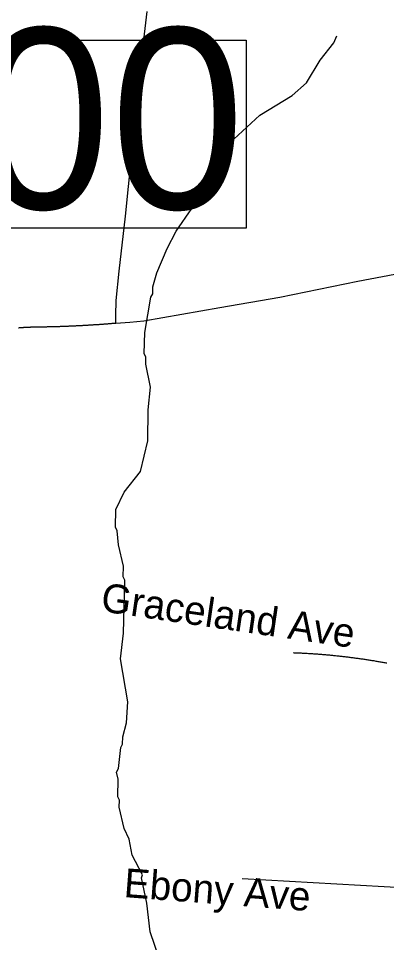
# Model space of a CAD drawing. Extents: x 1268485 to 1426702, y 514839 to 616766.
# Drawn here: x 1363915 to 1364752, y 559820 to 561918 of the extents above; entities that cross this region are included whole.
import ezdxf

# ---------------------------------------------------------------- set-up
doc = ezdxf.new("R2010")
doc.units = 0
for name, color, linetype in [('Old_Level_10', 7, 'Continuous'), ('Old_Level_31', 7, 'Continuous'), ('Old_Level_35', 7, 'Continuous'), ('Old_Level_62', 7, 'Continuous')]:
    doc.layers.add(name, color=color, linetype=linetype)

msp = doc.modelspace()

# ---------------------------------------------------------------- linework, layer by layer
at = {"layer": 'Old_Level_31'}
msp.add_lwpolyline([(1363176.447, 561869.215), (1364432.838, 561869.215), (1364432.838, 561442.078), (1363176.447, 561442.078), (1363176.447, 561869.215)], dxfattribs=at)
at = {"layer": 'Old_Level_35'}
msp.add_line((1364423.637, 559965.047), (1364814.364, 559943.516), dxfattribs=at)
for points in [[(1364136.154, 561226.63), (1364136.154, 561243.803), (1364137.487, 561277.893), (1364143.741, 561344.074), (1364158.607, 561469.309), (1364191.723, 561798.418), (1364207.923, 561934.009)], [(1364136.154, 561226.63), (1364168.347, 561228.27), (1364200.131, 561231.808), (1364372.579, 561261.694), (1364508.836, 561285.326), (1364686.617, 561321.671), (1364866.652, 561355.352), (1364886.132, 561360.273)], [(1363915.108, 561215.916), (1363916.236, 561216.019), (1363917.364, 561216.121), (1363918.491, 561216.172), (1363919.619, 561216.275), (1363920.747, 561216.377), (1363921.875, 561216.429), (1363923.003, 561216.48), (1363924.13, 561216.582), (1363925.361, 561216.634), (1363926.489, 561216.736), (1363927.616, 561216.839), (1363928.744, 561216.89), (1363929.872, 561216.942), (1363931, 561216.992), (1363932.127, 561217.044), (1363933.255, 561217.147), (1363934.383, 561217.197), (1363935.511, 561217.249), (1363936.639, 561217.3), (1363937.766, 561217.352), (1363938.894, 561217.352), (1363940.022, 561217.454), (1363941.15, 561217.505), (1363942.278, 561217.557), (1363943.508, 561217.608), (1363944.636, 561217.608), (1363945.763, 561217.71), (1363946.891, 561217.762), (1363948.019, 561217.762), (1363949.147, 561217.813), (1363950.275, 561217.813), (1363951.402, 561217.864), (1363952.53, 561217.864), (1363953.658, 561217.915), (1363954.786, 561217.915), (1363955.913, 561218.018), (1363957.041, 561218.018), (1363958.169, 561218.069), (1363959.399, 561218.069), (1363960.527, 561218.069), (1363961.655, 561218.12), (1363962.783, 561218.12), (1363963.911, 561218.12), (1363965.038, 561218.12), (1363966.166, 561218.172), (1363967.294, 561218.172), (1363968.422, 561218.172), (1363969.549, 561218.172), (1363970.575, 561218.172), (1363971.703, 561218.172), (1363972.83, 561218.172)], [(1363972.83, 561218.172), (1363974.676, 561218.274), (1363976.214, 561218.274), (1363977.854, 561218.325), (1363979.494, 561218.325), (1363981.135, 561218.377), (1363982.878, 561218.377), (1363984.518, 561218.428), (1363986.159, 561218.428), (1363987.799, 561218.479), (1363989.337, 561218.479), (1363991.08, 561218.582), (1363992.72, 561218.633), (1363994.361, 561218.633), (1363996.001, 561218.684), (1363997.642, 561218.735), (1363999.385, 561218.735), (1364001.025, 561218.838), (1364002.665, 561218.89), (1364004.203, 561218.94), (1364005.844, 561218.992), (1364007.587, 561218.992), (1364009.227, 561219.043), (1364010.867, 561219.145), (1364012.508, 561219.197), (1364014.148, 561219.248), (1364015.891, 561219.3), (1364017.532, 561219.35), (1364019.172, 561219.453), (1364020.71, 561219.505), (1364022.35, 561219.556), (1364024.093, 561219.607), (1364025.734, 561219.71), (1364027.374, 561219.761), (1364029.015, 561219.812), (1364030.655, 561219.863), (1364032.398, 561219.915), (1364034.038, 561220.017), (1364035.576, 561220.068), (1364037.217, 561220.12), (1364038.857, 561220.171), (1364040.6, 561220.325), (1364042.24, 561220.376), (1364043.881, 561220.427), (1364045.521, 561220.478), (1364047.162, 561220.632), (1364048.7, 561220.683), (1364050.545, 561220.735), (1364052.083, 561220.838), (1364053.723, 561220.94), (1364055.364, 561220.991), (1364057.004, 561221.145), (1364058.747, 561221.196), (1364060.388, 561221.248), (1364062.028, 561221.401), (1364063.668, 561221.453), (1364065.206, 561221.555), (1364067.052, 561221.606), (1364068.59, 561221.76), (1364070.23, 561221.811), (1364071.87, 561221.914), (1364073.511, 561222.016), (1364075.151, 561222.119), (1364076.894, 561222.273), (1364078.535, 561222.324), (1364080.175, 561222.426), (1364081.713, 561222.58), (1364083.353, 561222.631), (1364084.994, 561222.734), (1364086.737, 561222.888), (1364088.377, 561222.939), (1364090.018, 561223.041), (1364091.658, 561223.196), (1364093.298, 561223.298), (1364095.041, 561223.452), (1364096.579, 561223.503), (1364098.22, 561223.606), (1364099.86, 561223.759), (1364101.5, 561223.862), (1364103.141, 561224.016), (1364104.884, 561224.118), (1364106.524, 561224.272), (1364108.165, 561224.374), (1364109.703, 561224.477), (1364111.343, 561224.631), (1364112.983, 561224.734), (1364114.726, 561224.887), (1364116.367, 561224.989), (1364118.007, 561225.144), (1364119.648, 561225.246), (1364121.288, 561225.4), (1364122.826, 561225.502), (1364124.466, 561225.707), (1364126.209, 561225.81), (1364127.85, 561225.964), (1364129.49, 561226.066), (1364131.13, 561226.169), (1364132.771, 561226.374), (1364134.411, 561226.476), (1364136.154, 561226.63)], [(1364539.389, 560478.087), (1364541.747, 560477.985), (1364544.003, 560477.882), (1364546.258, 560477.831), (1364548.617, 560477.677), (1364550.872, 560477.626), (1364553.23, 560477.524), (1364555.486, 560477.37), (1364557.844, 560477.319), (1364560.099, 560477.164), (1364562.355, 560477.062), (1364564.713, 560476.959), (1364566.969, 560476.806), (1364569.327, 560476.704), (1364571.582, 560476.549), (1364574.043, 560476.447), (1364576.299, 560476.293), (1364578.452, 560476.139), (1364580.912, 560475.986), (1364583.168, 560475.883), (1364585.526, 560475.678), (1364587.781, 560475.576), (1364590.14, 560475.371), (1364592.395, 560475.166), (1364594.651, 560475.063), (1364597.009, 560474.858), (1364599.264, 560474.704), (1364601.623, 560474.499), (1364603.878, 560474.294), (1364606.134, 560474.14), (1364608.492, 560473.935), (1364610.747, 560473.73), (1364613.105, 560473.576), (1364615.361, 560473.371), (1364617.617, 560473.166), (1364619.975, 560472.961), (1364622.23, 560472.756), (1364624.588, 560472.5), (1364626.844, 560472.295), (1364629.099, 560472.038), (1364631.458, 560471.885), (1364633.713, 560471.628), (1364635.969, 560471.372), (1364638.327, 560471.167), (1364640.582, 560470.962), (1364642.838, 560470.705), (1364645.299, 560470.449), (1364647.452, 560470.193), (1364649.707, 560469.937), (1364652.168, 560469.68), (1364654.423, 560469.373), (1364656.782, 560469.117), (1364659.037, 560468.86), (1364661.293, 560468.552), (1364663.548, 560468.296), (1364665.906, 560468.04), (1364668.162, 560467.732), (1364670.417, 560467.425), (1364672.776, 560467.169), (1364675.031, 560466.861), (1364677.287, 560466.553), (1364679.645, 560466.246), (1364681.9, 560465.938), (1364684.156, 560465.682), (1364686.514, 560465.374), (1364688.77, 560465.016), (1364691.025, 560464.708), (1364693.281, 560464.4), (1364695.639, 560464.041), (1364697.894, 560463.734), (1364700.15, 560463.375), (1364702.406, 560463.068), (1364704.764, 560462.708), (1364707.019, 560462.401), (1364709.275, 560461.991), (1364711.53, 560461.683), (1364713.889, 560461.325), (1364716.144, 560460.915), (1364718.4, 560460.555), (1364720.655, 560460.197), (1364723.013, 560459.889), (1364725.269, 560459.479), (1364727.524, 560459.12), (1364729.78, 560458.71), (1364732.036, 560458.3), (1364734.394, 560457.941), (1364736.649, 560457.582), (1364738.905, 560457.121), (1364741.16, 560456.762), (1364743.416, 560456.352), (1364745.672, 560455.942), (1364748.03, 560455.583), (1364750.285, 560455.121), (1364752.541, 560454.711)]]:
    msp.add_lwpolyline(points, dxfattribs=at)
at = {"layer": 'Old_Level_62'}
msp.add_lwpolyline([(1364256.52, 559720.061), (1364214.792, 559844.425), (1364207.102, 559909.273), (1364195.004, 559966.636), (1364196.645, 559973.506), (1364173.679, 560018.105), (1364166.502, 560054.245), (1364155.122, 560078.543), (1364144.254, 560126.833), (1364144.664, 560142.827), (1364140.87, 560150.927), (1364141.793, 560190.861), (1364138.205, 560206.958), (1364142.408, 560214.852), (1364147.535, 560262.732), (1364151.738, 560270.626), (1364152.148, 560286.62), (1364160.863, 560318.403), (1364164.041, 560366.334), (1364146.714, 560463.734), (1364153.789, 560522.584), (1364156.659, 560642.488), (1364152.866, 560650.588), (1364153.481, 560674.579), (1364142.613, 560722.817), (1364139.435, 560754.908), (1364135.539, 560763.007), (1364136.564, 560802.992), (1364155.532, 560842.516), (1364192.646, 560889.576), (1364208.948, 560958.832), (1364209.973, 561029.114), (1364215.202, 561080.992), (1364204.539, 561133.28), (1364204.847, 561149.274), (1364201.053, 561157.374), (1364202.181, 561205.304), (1364216.125, 561284.967), (1364220.328, 561292.862), (1364220.738, 561308.856), (1364229.453, 561340.639), (1364252.829, 561396.055), (1364273.744, 561435.527), (1364309.013, 561486.636), (1364338.336, 561541.897), (1364370.529, 561590.751), (1364375.553, 561593.007), (1364404.773, 561644.27), (1364464.033, 561698.762), (1364537.134, 561742.951), (1364569.839, 561772.12), (1364601.11, 561823.331), (1364631.97, 561862.599), (1364638.429, 561878.44)], dxfattribs=at)

# ---------------------------------------------------------------- texts
at = {"layer": 'Old_Level_10'}
for s, height, rotation, p in [('Graceland Ave', 65.61666, 351.7025, (1364099.988, 560572.497)), ('Ebony Ave', 65.6167, 355.66915, (1364153.183, 559923.195))]:
    msp.add_text(s, height=height, rotation=rotation, dxfattribs=at).set_placement(p)
at = {"layer": 'Old_Level_31'}
msp.add_text('R300', height=410.1042, dxfattribs=at).set_placement((1363118.2, 561486.104))

doc.saveas('drawing.dxf')
